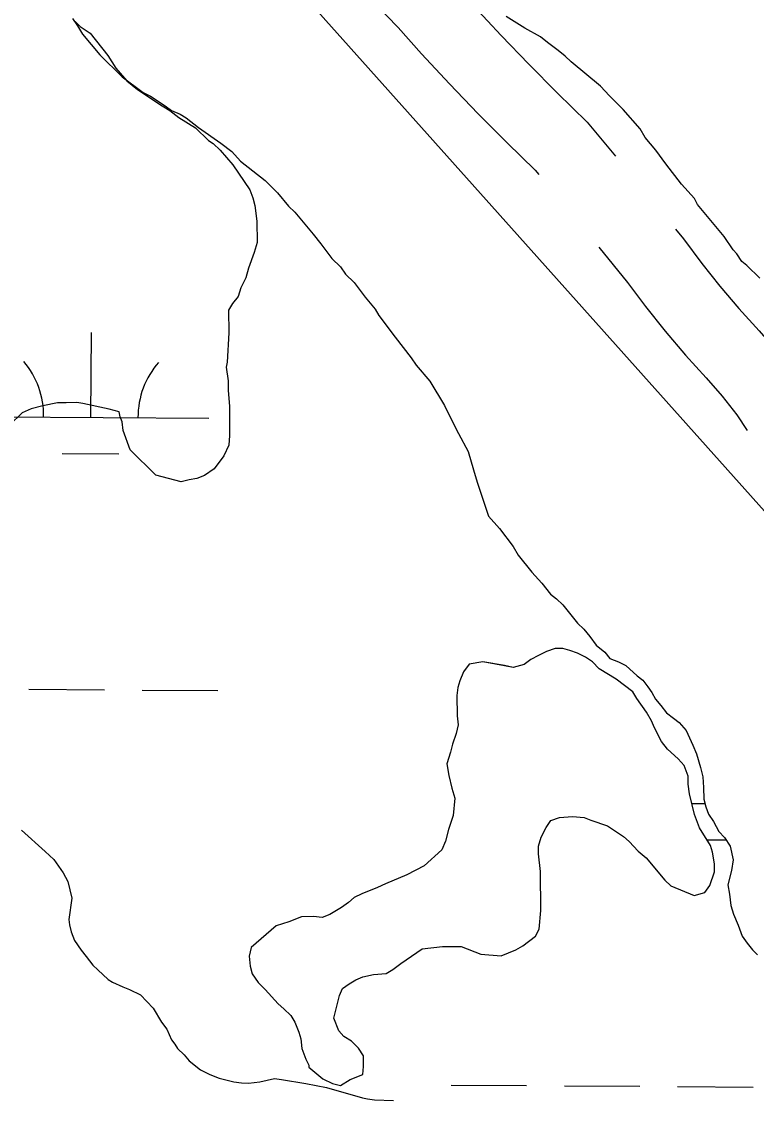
# Model space of a CAD drawing. Extents: x 3172231 to 3210228, y 940198 to 965780.
# Drawn here: x 3188713.5 to 3189024.8, y 949299.4 to 949756.6 of the extents above; entities that cross this region are included whole.
import ezdxf

# ---------------------------------------------------------------- set-up
doc = ezdxf.new("R2010")
doc.units = 0
for name, color, linetype in [('V-ROAD-CNTR', 7, 'Continuous'), ('V-SITE-VEGE', 7, 'Continuous'), ('V-TOPO-MINR', 7, 'Continuous'), ('V-TOPO-SHOR', 7, 'Continuous'), ('V-WETL-SWMP', 7, 'Continuous')]:
    doc.layers.add(name, color=color, linetype=linetype)

msp = doc.modelspace()

# ---------------------------------------------------------------- linework, layer by layer
at = {"layer": 'V-ROAD-CNTR'}
for points in [[(3188896.833, 949772.482), (3188905.131, 949763.199), (3188916.664, 949750.771), (3188928.415, 949738.522), (3188940.365, 949726.474), (3188953.163, 949713.994), (3188965.169, 949699.565)], [(3188863.458, 949763.991), (3188873.01, 949754.118), (3188882.951, 949742.997), (3188894.844, 949730.181), (3188906.939, 949717.574), (3188919.241, 949705.17), (3188931.101, 949693.606), (3188932.602, 949691.802)], [(3188990.564, 949668.66), (3188993.929, 949664.539), (3189001.673, 949654.151), (3189009.394, 949644.45), (3189017.414, 949634.995), (3189025.944, 949625.558), (3189033.524, 949616.962), (3189040.795, 949607.582), (3189047.456, 949597.761), (3189052.033, 949590.001)], [(3188958.102, 949660.984), (3188970.273, 949646.077), (3188977.905, 949635.841), (3188986.212, 949625.402), (3188994.842, 949615.229), (3189003.564, 949605.578), (3189010.394, 949597.832), (3189016.501, 949589.954), (3189020.993, 949583.331)]]:
    msp.add_lwpolyline(points, dxfattribs=at)
at = {"layer": 'V-SITE-VEGE'}
for p, q in [((3188926.698, 949753.818), (3188918.785, 949758.713)), ((3188736.23, 949756.626), (3188738.319, 949754.576)), ((3188738.319, 949754.576), (3188742.487, 949751.717)), ((3188933.356, 949750.155), (3188926.698, 949753.818)), ((3188742.487, 949751.717), (3188750.03, 949742.264)), ((3188936.279, 949747.697), (3188933.356, 949750.155)), ((3188940.862, 949744.426), (3188936.279, 949747.697)), ((3188750.03, 949742.264), (3188753.391, 949736.912)), ((3188943.785, 949741.971), (3188940.862, 949744.426)), ((3188946.292, 949739.509), (3188943.785, 949741.971)), ((3188753.391, 949736.912), (3188757.996, 949731.573)), ((3188958.811, 949729.275), (3188946.292, 949739.509)), ((3188757.996, 949731.573), (3188762.584, 949727.889)), ((3188762.584, 949727.889), (3188773, 949720.944)), ((3188962.573, 949725.169), (3188958.811, 949729.275)), ((3188968.424, 949719.426), (3188962.573, 949725.169)), ((3188773, 949720.944), (3188776.332, 949718.908)), ((3188776.332, 949718.908), (3188780.086, 949716.045)), ((3188975.537, 949711.212), (3188968.424, 949719.426)), ((3188780.086, 949716.045), (3188787.166, 949711.556)), ((3188787.166, 949711.556), (3188792.6, 949706.225)), ((3188977.644, 949707.505), (3188975.537, 949711.212)), ((3188792.6, 949706.225), (3188794.68, 949705.002)), ((3188794.68, 949705.002), (3188797.607, 949702.131)), ((3188982.25, 949702.166), (3188977.644, 949707.505)), ((3188797.607, 949702.131), (3188803.046, 949695.971)), ((3188986.445, 949696.409), (3188982.25, 949702.166)), ((3188803.046, 949695.971), (3188810.186, 949685.272)), ((3188993.15, 949687.777), (3188986.445, 949696.409)), ((3188810.186, 949685.272), (3188811.457, 949681.968)), ((3188998.591, 949681.616), (3188993.15, 949687.777)), ((3188811.457, 949681.968), (3188812.318, 949678.667)), ((3188999.855, 949679.142), (3188998.591, 949681.616)), ((3188812.318, 949678.667), (3188813.206, 949672.05)), ((3189011.16, 949665.584), (3188999.855, 949679.142)), ((3188813.206, 949672.05), (3188813.292, 949662.943)), ((3188813.292, 949662.943), (3188812.088, 949658.789)), ((3189014.943, 949659.823), (3189011.16, 949665.584)), ((3188812.088, 949658.789), (3188809.665, 949652.143)), ((3189016.614, 949658.183), (3189014.943, 949659.823)), ((3189018.713, 949654.89), (3189016.614, 949658.183)), ((3189020.8, 949653.251), (3189018.713, 949654.89)), ((3189026.231, 949647.92), (3189020.8, 949653.251)), ((3188809.665, 949652.143), (3188808.463, 949647.99)), ((3188808.463, 949647.99), (3188806.432, 949643.829)), ((3188805.223, 949640.093), (3188802.768, 949637.173)), ((3188806.432, 949643.829), (3188805.223, 949640.093)), ((3188802.768, 949637.173), (3188801.138, 949634.256)), ((3188801.138, 949634.256), (3188801.228, 949624.735)), ((3188801.228, 949624.735), (3188800.515, 949612.308)), ((3188800.515, 949612.308), (3188800.122, 949610.233)), ((3188800.122, 949610.233), (3188801.002, 949604.446)), ((3188801.002, 949604.446), (3188801.041, 949600.304)), ((3188801.041, 949600.304), (3188801.516, 949593.683)), ((3188722.433, 949593.773), (3188717.475, 949592.485)), ((3188728.63, 949595.072), (3188722.433, 949593.773)), ((3188732.358, 949595.109), (3188728.63, 949595.072)), ((3188736.91, 949595.152), (3188732.358, 949595.109)), ((3188739.399, 949594.761), (3188736.91, 949595.152)), ((3188750.601, 949592.381), (3188739.399, 949594.761)), ((3188801.516, 949593.683), (3188801.633, 949581.264)), ((3188713.764, 949590.796), (3188708.429, 949585.776)), ((3188717.475, 949592.485), (3188713.764, 949590.796)), ((3188754.752, 949591.177), (3188750.601, 949592.381)), ((3188755.187, 949589.11), (3188754.752, 949591.177)), ((3188756.032, 949587.05), (3188755.187, 949589.11)), ((3188756.483, 949583.327), (3188756.032, 949587.05)), ((3188759.457, 949575.073), (3188756.483, 949583.327)), ((3188801.633, 949581.264), (3188801.258, 949577.119)), ((3188801.258, 949577.119), (3188799.231, 949572.546)), ((3188770.321, 949564.409), (3188759.457, 949575.073)), ((3188799.231, 949572.546), (3188795.139, 949567.125)), ((3188795.139, 949567.125), (3188791.027, 949564.188)), ((3188781.114, 949561.612), (3188770.321, 949564.409)), ((3188784.418, 949562.472), (3188781.114, 949561.612)), ((3188787.727, 949562.916), (3188784.418, 949562.472)), ((3188791.027, 949564.188), (3188787.727, 949562.916)), ((3188713.461, 949413.924), (3188723.523, 949404.882)), ((3188723.523, 949404.882), (3188727.111, 949401.497)), ((3188727.111, 949401.497), (3188731.014, 949395.9)), ((3188731.014, 949395.9), (3188733.13, 949392.183)), ((3188733.13, 949392.183), (3188734.799, 949385.172)), ((3188734.799, 949385.172), (3188733.484, 949376.03)), ((3188733.484, 949376.03), (3188733.797, 949373.822)), ((3188733.797, 949373.822), (3188734.463, 949370.871)), ((3188734.463, 949370.871), (3188735.843, 949367.17)), ((3188735.843, 949367.17), (3188738.682, 949363.066)), ((3188738.682, 949363.066), (3188740.82, 949360.449)), ((3188740.82, 949360.449), (3188743.669, 949356.713)), ((3188743.669, 949356.713), (3188745.825, 949354.827)), ((3188745.825, 949354.827), (3188750.132, 949350.69)), ((3188750.132, 949350.69), (3188751.939, 949349.547)), ((3188751.939, 949349.547), (3188756.297, 949347.612)), ((3188756.297, 949347.612), (3188759.205, 949346.443)), ((3188759.205, 949346.443), (3188763.919, 949344.13)), ((3188763.919, 949344.13), (3188769.289, 949338.5)), ((3188769.289, 949338.5), (3188772.82, 949332.547)), ((3188772.82, 949332.547), (3188774.95, 949329.563)), ((3188774.95, 949329.563), (3188777.047, 949325.111)), ((3188777.047, 949325.111), (3188778.47, 949323.243)), ((3188778.47, 949323.243), (3188779.527, 949321.383)), ((3188779.527, 949321.383), (3188782.4, 949318.748)), ((3188782.4, 949318.748), (3188784.541, 949316.128)), ((3188784.541, 949316.128), (3188789.218, 949312.35)), ((3188789.218, 949312.35), (3188793.212, 949310.42)), ((3188793.212, 949310.42), (3188797.214, 949308.86)), ((3188797.214, 949308.86), (3188803.411, 949307.248)), ((3188803.411, 949307.248), (3188806.702, 949306.802)), ((3188806.702, 949306.802), (3188809.635, 949306.734)), ((3188809.635, 949306.734), (3188814.417, 949307.354)), ((3188814.417, 949307.354), (3188820.688, 949308.677)), ((3188820.688, 949308.677), (3188823.612, 949308.239)), ((3188823.612, 949308.239), (3188833.844, 949306.531)), ((3188833.844, 949306.531), (3188842.612, 949304.858)), ((3188842.612, 949304.858), (3188857.916, 949300.463)), ((3188857.916, 949300.463), (3188860.11, 949300.043)), ((3188860.11, 949300.043), (3188863.034, 949299.609)), ((3188863.034, 949299.609), (3188871.101, 949299.418))]:
    msp.add_line(p, q, dxfattribs=at)
at = {"layer": 'V-TOPO-MINR'}
msp.add_lwpolyline([(3188350.65, 950314.427), (3188360.348, 950298.59), (3188371.754, 950283.624), (3189116.452, 949450.524), (3189128.481, 949437.392), (3189140.717, 949424.462), (3189153.265, 949411.833), (3189166.02, 949399.405), (3189181.307, 949384.869), (3189186.593, 949379.879), (3189191.902, 949374.915), (3189197.246, 949369.99), (3189202.615, 949365.09), (3189207.88, 949360.094), (3189212.983, 949354.946), (3189217.845, 949349.568), (3189222.546, 949344.038), (3189258.278, 949299.984), (3189261.644, 949295.826), (3189265.004, 949291.662), (3189268.356, 949287.492), (3189271.701, 949283.317), (3190177.18, 948464.824)], dxfattribs=at)
at = {"layer": 'V-TOPO-SHOR'}
for points in [[(3188855.154, 949350.578), (3188858.039, 949351.847), (3188862.586, 949352.718), (3188867.964, 949353.183), (3188870.847, 949354.864), (3188874.137, 949357.381), (3188883.187, 949363.677), (3188891.872, 949364.586), (3188899.739, 949364.66), (3188908.049, 949361.424), (3188916.753, 949360.676), (3188922.94, 949363.22), (3188925.822, 949364.901), (3188931.165, 949369.093), (3188932.795, 949372.006), (3188933.549, 949379.88), (3188933.395, 949396.44), (3188932.496, 949403.887), (3188932.466, 949407.199), (3188933.674, 949410.936), (3188935.706, 949415.096), (3188937.747, 949418.012), (3188941.462, 949419.29), (3188946.841, 949419.755), (3188951.813, 949419.386), (3188954.723, 949418.172), (3188961.785, 949415.753), (3188968.451, 949411.262), (3188970.956, 949409.214), (3188974.72, 949405.108), (3188978.058, 949402.24), (3188986.015, 949392.793), (3188988.521, 949390.331), (3188998.497, 949386.284), (3189003.04, 949387.568), (3189005.082, 949390.487), (3189007.099, 949396.301), (3189007.066, 949399.615), (3189006.194, 949404.573), (3189005.338, 949407.465), (3189000.713, 949414.874), (3188998.589, 949420.652), (3188996.439, 949429.325), (3188995.986, 949433.462), (3188995.956, 949436.776), (3188994.256, 949441.314), (3188991.745, 949444.19), (3188987.151, 949448.286), (3188984.636, 949451.575), (3188981.685, 949457.344), (3188980.415, 949460.232), (3188978.31, 949463.938), (3188974.116, 949469.695), (3188972.432, 949472.579), (3188965.344, 949477.896), (3188958.264, 949482.383), (3188955.338, 949485.254), (3188952.421, 949487.298), (3188949.093, 949488.922), (3188945.769, 949490.132), (3188942.863, 949490.933), (3188939.552, 949490.902), (3188935.837, 949489.626), (3188932.539, 949487.941), (3188929.244, 949486.253), (3188926.365, 949484.154), (3188921.822, 949482.87), (3188918.089, 949483.665), (3188908.965, 949485.236), (3188903.175, 949484.353), (3188900.724, 949481.017), (3188899.102, 949477.275), (3188898.301, 949474.371), (3188897.918, 949471.053), (3188897.998, 949462.359), (3188898.446, 949458.636), (3188897.654, 949454.903), (3188896.04, 949450.334), (3188895.243, 949447.014), (3188893.633, 949442.031), (3188894.508, 949437.069), (3188895.8, 949431.699), (3188897.08, 949427.57), (3188896.323, 949420.109), (3188894.307, 949414.295), (3188893.111, 949409.314), (3188891.489, 949405.572), (3188884.098, 949398.88), (3188876.682, 949395.083), (3188867.608, 949391.271), (3188864.31, 949389.586), (3188857.71, 949387.038), (3188854.414, 949385.353), (3188851.948, 949383.26), (3188849.069, 949381.162), (3188844.129, 949378.217), (3188840.828, 949376.943), (3188837.098, 949377.322), (3188832.13, 949377.277), (3188826.766, 949375.156), (3188821.401, 949373.45)], [(3188821.401, 949373.45), (3188810.72, 949364.242), (3188809.928, 949360.506), (3188810.38, 949356.371), (3188811.238, 949353.066), (3188813.757, 949349.363), (3188816.684, 949346.492), (3188822.123, 949340.331), (3188824.626, 949338.285), (3188827.553, 949335.414), (3188829.236, 949332.533), (3188830.93, 949328.408), (3188831.786, 949325.516), (3188832.239, 949321.379), (3188833.936, 949316.843), (3188835.202, 949314.369), (3188835.21, 949313.541), (3188841.051, 949308.626), (3188845.213, 949306.595), (3188848.532, 949305.798), (3188852.649, 949308.321), (3188858.013, 949310.441), (3188858.396, 949313.759), (3188858.353, 949318.311), (3188856.251, 949321.604), (3188853.327, 949324.476), (3188849.995, 949326.516), (3188847.902, 949328.979), (3188845.782, 949334.343), (3188848.176, 949343.889), (3188849.391, 949346.799), (3188852.27, 949348.894), (3188855.154, 949350.578)]]:
    msp.add_lwpolyline(points, dxfattribs=at)
at = {"layer": 'V-WETL-SWMP'}
for p, q in [((3188742.792, 949588.915), (3188743.037, 949624.914)), ((3188692.793, 949589.255), (3188792.791, 949588.574)), ((3188730.688, 949573.566), (3188754.687, 949573.402)), ((3188716.599, 949473.658), (3188748.598, 949473.44)), ((3188764.598, 949473.332), (3188796.597, 949473.114)), ((3188997.431, 949425.315), (3189003.054, 949425.277)), ((3189003.854, 949409.84), (3189011.993, 949409.785)), ((3188895.462, 949305.936), (3188927.461, 949305.718)), ((3188943.46, 949305.609), (3188975.46, 949305.391)), ((3188991.459, 949305.282), (3189023.459, 949305.065))]:
    msp.add_line(p, q, dxfattribs=at)
for points in [[(3188735.099, 949757.949), (3188737.202, 949754.857), (3188739.31, 949751.246), (3188746.652, 949742.498), (3188756.074, 949733.251), (3188764.952, 949726.592), (3188768.078, 949725.066), (3188774.34, 949720.975), (3188776.952, 949718.925), (3188780.596, 949717.404), (3188783.204, 949715.872), (3188788.428, 949711.772), (3188797.825, 949705.118), (3188802.526, 949701.532), (3188806.195, 949697.417), (3188816.644, 949689.217), (3188821.878, 949684.08), (3188826.598, 949678.419), (3188829.215, 949675.85), (3188837.081, 949666.589), (3188840.231, 949662.469), (3188844.956, 949656.29), (3188848.62, 949652.694), (3188850.723, 949649.602), (3188854.387, 949646.006), (3188859.112, 949639.827), (3188863.309, 949634.68), (3188864.889, 949632.102), (3188871.718, 949622.831), (3188878.542, 949614.078), (3188880.645, 949610.986), (3188886.412, 949604.298), (3188892.732, 949593.985), (3188894.321, 949590.369), (3188898.547, 949582.111), (3188902.768, 949574.371), (3188904.915, 949566.612), (3188906.519, 949561.441), (3188911.322, 949546.965), (3188916.038, 949541.823), (3188921.815, 949534.098), (3188923.923, 949530.487), (3188929.695, 949523.28), (3188933.887, 949518.652), (3188937.56, 949514.019), (3188940.173, 949511.969), (3188942.79, 949509.4), (3188949.085, 949501.68), (3188951.702, 949499.111), (3188954.324, 949496.024)], [(3188954.324, 949496.024), (3188956.951, 949492.418), (3188960.61, 949489.341), (3188962.708, 949486.767), (3188966.353, 949485.246), (3188969.479, 949483.719), (3188974.377, 949479.414), (3188976.761, 949477.537), (3188978.82, 949474.757), (3188980.583, 949472.287), (3188982.036, 949469.521), (3188984.399, 949466.734), (3188986.755, 949463.643), (3188989.738, 949461.448), (3188992.122, 949459.571), (3188995.078, 949456.163), (3188996.523, 949453.093), (3188997.969, 949450.024), (3188999.4, 949446.348), (3189001.085, 949440.541), (3189002.206, 949436.569), (3189002.402, 949432.011), (3189002.591, 949427.15), (3189003.423, 949423.792), (3189004.565, 949420.729), (3189006.618, 949417.646), (3189008.945, 949413.342), (3189011.315, 949410.858), (3189013.656, 949407.16), (3189015.037, 949401.361), (3189014.324, 949396.824), (3189012.664, 949390.793), (3189013.482, 949386.827), (3189013.974, 949381.959), (3189015.102, 949378.29), (3189017.119, 949373.69), (3189018.832, 949369.097), (3189020.885, 949366.013), (3189023.247, 949363.226), (3189025.321, 949361.052)], [(3188821.4, 949373.45), (3188810.721, 949364.241), (3188809.928, 949360.507), (3188810.38, 949356.371), (3188811.239, 949353.066), (3188813.758, 949349.363), (3188816.683, 949346.492), (3188822.124, 949340.332), (3188824.627, 949338.285), (3188827.552, 949335.414), (3188829.236, 949332.532), (3188830.93, 949328.407), (3188831.785, 949325.517), (3188832.238, 949321.38), (3188833.937, 949316.842), (3188835.202, 949314.369), (3188835.21, 949313.541), (3188841.052, 949308.627), (3188845.212, 949306.595), (3188848.532, 949305.798), (3188852.649, 949308.321), (3188858.012, 949310.441), (3188858.395, 949313.758), (3188858.352, 949318.312), (3188856.251, 949321.605), (3188853.326, 949324.476), (3188849.995, 949326.515), (3188847.901, 949328.98), (3188845.781, 949334.343), (3188848.176, 949343.888), (3188849.391, 949346.798), (3188852.27, 949348.895), (3188855.153, 949350.578), (3188858.039, 949351.847), (3188862.586, 949352.718), (3188867.964, 949353.182), (3188870.847, 949354.865), (3188874.136, 949357.38), (3188883.186, 949363.676), (3188891.873, 949364.585), (3188899.739, 949364.659), (3188908.05, 949361.424), (3188916.753, 949360.677), (3188922.94, 949363.219), (3188925.822, 949364.902), (3188931.166, 949369.093), (3188932.795, 949372.006), (3188933.55, 949379.88), (3188933.395, 949396.441), (3188932.497, 949403.886), (3188932.466, 949407.198), (3188933.674, 949410.936), (3188935.705, 949415.095), (3188937.748, 949418.013), (3188941.463, 949419.29), (3188946.841, 949419.754), (3188951.813, 949419.386), (3188954.723, 949418.171), (3188961.784, 949415.753), (3188968.451, 949411.261), (3188970.955, 949409.214), (3188974.719, 949405.108), (3188978.059, 949402.241), (3188986.014, 949392.792), (3188988.521, 949390.331), (3188998.497, 949386.284), (3189003.039, 949387.568), (3189005.082, 949390.486), (3189007.098, 949396.301), (3189007.067, 949399.614), (3189006.193, 949404.574), (3189005.338, 949407.465), (3189000.714, 949414.874), (3188998.59, 949420.651), (3188996.438, 949429.326), (3188995.986, 949433.463), (3188995.955, 949436.775), (3188994.256, 949441.314), (3188991.745, 949444.189), (3188987.152, 949448.286), (3188984.637, 949451.575), (3188981.685, 949457.344), (3188980.415, 949460.231), (3188978.311, 949463.938), (3188974.116, 949469.695), (3188972.433, 949472.578), (3188965.344, 949477.895), (3188958.264, 949482.383), (3188955.338, 949485.254), (3188952.421, 949487.297), (3188949.093, 949488.922), (3188945.77, 949490.133), (3188942.864, 949490.934), (3188939.551, 949490.903), (3188935.837, 949489.627), (3188932.54, 949487.94), (3188929.244, 949486.253), (3188926.365, 949484.155), (3188921.822, 949482.871), (3188918.088, 949483.664), (3188908.964, 949485.235)], [(3188908.964, 949485.235), (3188903.176, 949484.353), (3188900.723, 949481.017), (3188899.101, 949477.276), (3188898.3, 949474.37), (3188897.917, 949471.054), (3188897.998, 949462.36), (3188898.447, 949458.637), (3188897.654, 949454.903), (3188896.04, 949450.334), (3188895.243, 949447.014), (3188893.634, 949442.03), (3188894.508, 949437.069), (3188895.8, 949431.699), (3188897.081, 949427.57), (3188896.323, 949420.11), (3188894.307, 949414.295), (3188893.111, 949409.315), (3188891.49, 949405.573), (3188884.099, 949398.879), (3188876.682, 949395.083), (3188867.608, 949391.272), (3188864.311, 949389.585), (3188857.71, 949387.039), (3188854.414, 949385.352), (3188851.949, 949383.259), (3188849.07, 949381.162), (3188844.129, 949378.217), (3188840.828, 949376.944), (3188837.098, 949377.323), (3188832.13, 949377.277), (3188826.767, 949375.156), (3188821.4, 949373.45)]]:
    msp.add_lwpolyline(points, dxfattribs=at)
for centre, start, end in [((3188687.554, 949589.765), 358.83817, 40.38182), ((3188798.037, 949589.013), 138.83816, 180.38182)]:
    msp.add_arc(centre, 35.246, start, end, dxfattribs=at)

doc.saveas('drawing.dxf')
